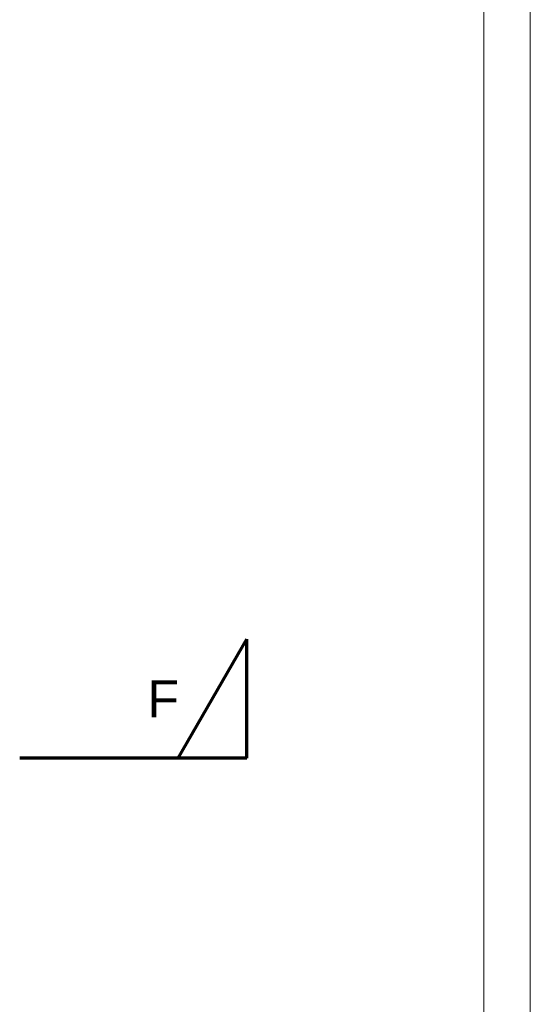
# Model space of a CAD drawing. Header units: inches. Extents: x -21887 to 84279, y -131485 to 67836.
# Tile 257 of 258: x 78776 to 84279, y 46946 to 57558. Entities that reach past the tile are written whole.
import ezdxf

# ---------------------------------------------------------------- set-up
doc = ezdxf.new("R2010")
doc.units = ezdxf.units.IN
doc.header["$MEASUREMENT"] = 0
doc.layers.add('AI_WIDOK', color=7, linetype='Continuous', lineweight=13)
doc.layers.add('RAMKA', color=7, linetype='Continuous', lineweight=13)
doc.styles.add('GENERATED_STYLE_33', font='txt')

msp = doc.modelspace()

# ---------------------------------------------------------------- linework, layer by layer
at = {"layer": 'AI_WIDOK', "color": 12, "lineweight": 70}
for p, q in [((80483.2, 49599.5), (81223.6, 50881.8)), ((81223.6, 49599.5), (81223.6, 50881.8)), ((81223.6, 49599.5), (78776, 49599.5))]:
    msp.add_line(p, q, dxfattribs=at)
at = {"layer": 'RAMKA', "color": 1, "linetype": 'Continuous'}
for p, q in [((84278.6, -52641.2), (84278.6, 67836.2)), ((83778.6, -52141.2), (83778.6, 67336.2))]:
    msp.add_line(p, q, dxfattribs=at)

# ---------------------------------------------------------------- texts
at = {"layer": 'AI_WIDOK', "color": 7, "insert": (80150.8, 50437.7), "char_height": 400, "width": 1377.849, "attachment_point": 1, "style": 'GENERATED_STYLE_33'}
msp.add_mtext('\\fArial|b0|i0|c238|p39;F', dxfattribs=at)

doc.saveas('drawing.dxf')
